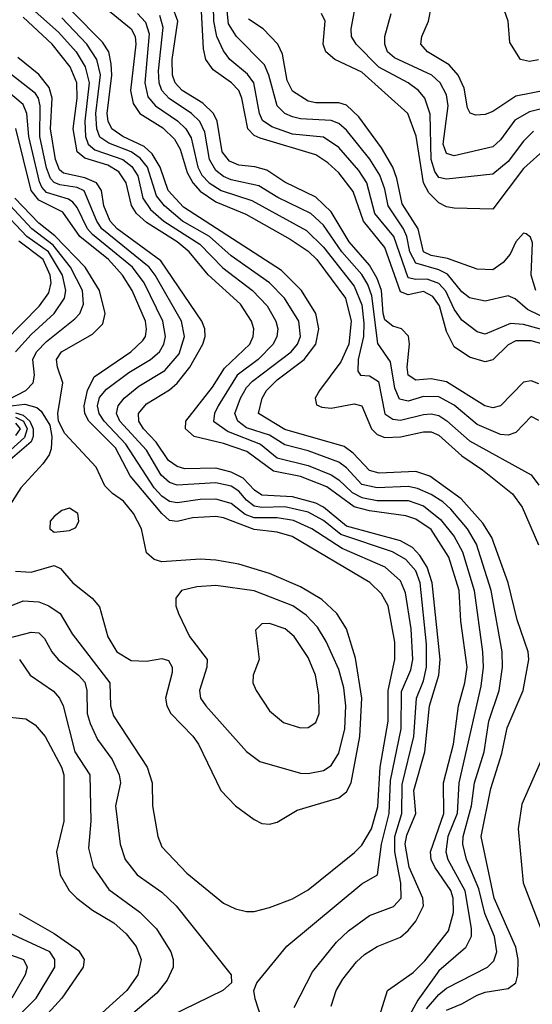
# Model space of a CAD drawing. Header units: inches. Extents: x 990535 to 1117859, y 769386 to 892122.
# Tile 381 of 656: x 1083261 to 1084593, y 795354 to 797914. Entities that reach past the tile are written whole.
import ezdxf

# ---------------------------------------------------------------- set-up
doc = ezdxf.new("R2010")
doc.units = ezdxf.units.IN
doc.header["$MEASUREMENT"] = 0
doc.layers.add('B0789', color=7, linetype='Continuous')

msp = doc.modelspace()

# ---------------------------------------------------------------- linework, layer by layer
at = {"layer": 'B0789', "color": 5}
for points, elevation in [([(1084674.6, 797114.6), (1084580.5, 797160.5), (1084548.3, 797188.3), (1084530, 797195.7), (1084470, 797182.4), (1084430, 797190.3), (1084410, 797206.4), (1084372.1, 797252.1), (1084350, 797263.2), (1084290, 797281.1), (1084274.5, 797310), (1084267.2, 797350), (1084258.5, 797370), (1084218.3, 797430), (1084210, 797473.6), (1084196.4, 797510), (1084171, 797551), (1084110, 797626.7), (1084090, 797643.8), (1084070, 797651.6), (1083990, 797655.9), (1083970, 797661.3), (1083950, 797670.3), (1083929.6, 797689.6), (1083907.9, 797770), (1083896.5, 797796.5), (1083823.7, 797870), (1083802.9, 797902.9), (1083788.8, 798048.8)], 3040), ([(1083385.5, 798025.5), (1083550.4, 797890.4), (1083560.3, 797870), (1083562.6, 797850), (1083548.4, 797730), (1083555.6, 797695.6), (1083572.8, 797670), (1083632.6, 797632.6), (1083662.9, 797602.9), (1083677.3, 797577.3), (1083696.2, 797516.2), (1083710.2, 797490), (1083730, 797468.4), (1083770, 797440.4), (1083848.4, 797408.4), (1083963.4, 797343.4), (1084010, 797311.9), (1084033.2, 797290), (1084107.2, 797190), (1084121.7, 797130), (1084115.8, 797070), (1084095.5, 797024.5), (1084039.5, 796950), (1084028.9, 796930), (1084032.4, 796912.4), (1084046, 796906), (1084070, 796903.4), (1084130, 796915.1), (1084149.6, 796909.6), (1084175.1, 796850), (1084190, 796835.6), (1084210, 796827.8), (1084250, 796829.5), (1084310, 796842.6), (1084330, 796841.9), (1084350, 796833.3), (1084410, 796779.8), (1084463.5, 796743.5), (1084541.4, 796681.4), (1084566.4, 796646.4), (1084608.7, 796548.7)], 3180), ([(1084630, 797105.2), (1084570, 797121), (1084536.1, 797123.9), (1084470, 797096.3), (1084450, 797102.4), (1084410, 797132.7), (1084390, 797161.3), (1084368.4, 797208.4), (1084350, 797227.8), (1084319.5, 797239.5), (1084290, 797238.2), (1084270, 797243), (1084233, 797350), (1084183.8, 797410), (1084162.5, 797490), (1084141.9, 797521.9), (1084090, 797581.2), (1084050, 797608.7), (1083970, 797616.6), (1083915.5, 797635.5), (1083892.1, 797652.1), (1083883.9, 797670), (1083869.5, 797750), (1083852.3, 797772.3), (1083807, 797810), (1083790, 797833.3), (1083773.1, 797870), (1083765.5, 797910), (1083763.2, 797990)], 3060), ([(1083270, 797962.8), (1083361.5, 797881.5), (1083407.7, 797830), (1083431, 797791), (1083440.8, 797750), (1083429.8, 797650), (1083431.3, 797610), (1083438.3, 797590), (1083455.6, 797575.6), (1083529, 797550), (1083552.2, 797532.2), (1083568, 797508), (1083580.8, 797450), (1083600.3, 797420.3), (1083635.3, 797390), (1083728.7, 797330), (1083788.6, 797268.6), (1083865.4, 797210), (1083903.4, 797170), (1083926.4, 797130), (1083931.2, 797110), (1083929.3, 797090), (1083919.8, 797070), (1083880.4, 797030), (1083825.6, 796990), (1083776.8, 796910), (1083766.8, 796890), (1083764.6, 796870), (1083802.7, 796842.7), (1083886.3, 796810), (1083930, 796774.5), (1084010, 796754.5), (1084070, 796730.4), (1084090, 796717.8), (1084124.6, 796684.6), (1084150, 796671.4), (1084190, 796663.8), (1084270, 796663.7), (1084310, 796649.5), (1084354.5, 796614.5), (1084389.7, 796570), (1084411.9, 796530), (1084442, 796430), (1084463.5, 796270), (1084464.9, 796230), (1084458.9, 796181.1), (1084402, 795930), (1084397.3, 795850), (1084373, 795790), (1084368, 795750), (1084373.3, 795730), (1084417.2, 795650), (1084434.4, 795550), (1084433.9, 795530), (1084419.3, 795500.7), (1084350, 795441.2), (1084295.1, 795364.9), (1084254.5, 795290)], 3260), ([(1084630, 797067.2), (1084590, 797078.9), (1084550, 797078.8), (1084530, 797068.9), (1084490, 797029.2), (1084470, 797023.9), (1084430, 797036.2), (1084390, 797063.6), (1084370, 797103.4), (1084351.9, 797170), (1084334.5, 797194.5), (1084310, 797207.2), (1084270, 797198.9), (1084250, 797206.6), (1084210, 797321.7), (1084154.1, 797390), (1084127.1, 797467.1), (1084090, 797516.1), (1084061.9, 797541.9), (1084030, 797562.6), (1083885.8, 797605.8), (1083870, 797613.1), (1083853.5, 797630), (1083838.3, 797710), (1083830.4, 797730), (1083811.3, 797750), (1083763.3, 797783.3), (1083744.5, 797810), (1083737.9, 797837.9), (1083731.4, 797970)], 3080), ([(1084609.3, 797809.3), (1084585.5, 797805.5), (1084561.8, 797810), (1084534.2, 797854.2), (1084530.4, 797910), (1084510, 797967.6)], 2880), ([(1084370, 795338.9), (1084410, 795354.7), (1084450, 795377.3), (1084470, 795385.4), (1084530, 795395), (1084549.9, 795410), (1084555.5, 795430), (1084556.2, 795470), (1084550, 795502.3), (1084494, 795630), (1084459.8, 795790), (1084484.7, 795915.3), (1084514.1, 796005.9), (1084527.4, 796072.6), (1084569, 796170), (1084583.6, 796250), (1084581.9, 796270), (1084553.3, 796353.3), (1084530.5, 796450), (1084487.4, 796567.4), (1084464.5, 796604.5), (1084408.2, 796668.2), (1084326.8, 796726.8), (1084290, 796739.5), (1084195.1, 796735.1), (1084170, 796741.6), (1084126.9, 796786.9), (1084104, 796804), (1083950, 796848.4), (1083880.9, 796890), (1083890.6, 796930), (1083902.4, 796950), (1083930, 796977.7), (1083999.8, 797030), (1084030.2, 797070), (1084038.5, 797110), (1084030.1, 797150.1), (1083993.4, 797210), (1083941.4, 797261.4), (1083686, 797426), (1083646.9, 797470), (1083625.6, 797530), (1083604.7, 797564.7), (1083583.8, 797583.8), (1083528.8, 797610), (1083500.4, 797630), (1083490.6, 797650), (1083488, 797670), (1083500, 797770), (1083498.7, 797798.7), (1083492, 797830), (1083475.7, 797855.7), (1083395.9, 797935.9)], 3220), ([(1084610, 796966.9), (1084590, 796974.6), (1084570, 796971.4), (1084510.5, 796909.5), (1084490, 796904.9), (1084469.9, 796910), (1084370, 796972.2), (1084330, 796979.9), (1084290, 796976.7), (1084270, 796989.9), (1084267.6, 797010), (1084274, 797070), (1084271.1, 797091.1), (1084253.2, 797110), (1084230, 797117.3), (1084210, 797133.8), (1084205, 797150), (1084201, 797210), (1084190, 797241.3), (1084170, 797275.7), (1084116.6, 797336.6), (1084070, 797414.6), (1084030, 797452.1), (1083950, 797491.3), (1083902.5, 797522.5), (1083871.6, 797531.6), (1083830, 797535.3), (1083805.6, 797545.6), (1083787.1, 797570), (1083774.1, 797650), (1083764.7, 797670), (1083736.7, 797696.7), (1083682.9, 797730), (1083664.7, 797750), (1083657.8, 797770), (1083656.7, 797810), (1083671.2, 797910), (1083657.1, 797950)], 3120), ([(1084596, 797624), (1084570, 797597.8), (1084530, 797545.4), (1084490, 797512.6), (1084370, 797499.5), (1084350, 797503.7), (1084339.4, 797519.4), (1084330.4, 797550.4), (1084327.8, 797667.8), (1084314, 797710), (1084297.1, 797730), (1084270, 797749.6), (1084194.3, 797790), (1084135.4, 797850), (1084123, 797870), (1084122.1, 797890), (1084133.5, 797950)], 2960), ([(1084670, 797738.4), (1084550, 797715), (1084490, 797675.4), (1084470, 797667.5), (1084445.9, 797665.9), (1084431.2, 797671.2), (1084424.8, 797684.8), (1084416, 797736), (1084400.4, 797770), (1084376.7, 797796.7), (1084320.4, 797830), (1084303.1, 797850), (1084305.7, 797870), (1084323.2, 797910), (1084331.3, 797950)], 2920), ([(1084179.1, 795270), (1084216.3, 795390), (1084283.3, 795436.7), (1084313.5, 795466.5), (1084374.9, 795545.1), (1084387.7, 795592.3), (1084387.5, 795630), (1084381.1, 795650), (1084339.3, 795710), (1084330, 795730), (1084328.1, 795750), (1084363.1, 795850), (1084362.2, 795930), (1084387.9, 796030), (1084401.5, 796130), (1084417.8, 796190), (1084423.2, 796230), (1084407.3, 796350), (1084402.8, 796430), (1084376, 796516), (1084330, 796588.1), (1084290, 796615.4), (1084263.9, 796623.9), (1084170, 796636.5), (1084130, 796647.3), (1084059.1, 796699.1), (1083990, 796726.3), (1083920.4, 796740.4), (1083850.7, 796790.7), (1083790, 796811.9), (1083714.2, 796830), (1083691.7, 796850), (1083692.3, 796870), (1083762, 796958), (1083792.5, 797007.5), (1083858.8, 797070), (1083867.8, 797090), (1083868.8, 797110), (1083863.4, 797130), (1083834.4, 797174.4), (1083750.7, 797250.7), (1083701.3, 797310), (1083670, 797336.7), (1083590, 797386.5), (1083564.1, 797410), (1083550.8, 797430.8), (1083537.3, 797490), (1083518.4, 797518.4), (1083490, 797536), (1083430, 797554), (1083410.2, 797570), (1083399.5, 797630), (1083410.1, 797710.1), (1083409.1, 797750), (1083391.4, 797791.4), (1083345.1, 797850), (1083270, 797920.2)], 3280), ([(1084317.9, 795342.1), (1084350, 795379.7), (1084370, 795395.4), (1084476.5, 795450), (1084493.2, 795466.8), (1084500.3, 795490), (1084494.5, 795530), (1084469.8, 795589.8), (1084453.7, 795653.7), (1084422, 795730), (1084412, 795770), (1084413, 795790), (1084434.8, 795870), (1084442.3, 795930), (1084467.4, 796010), (1084479.8, 796090), (1084507, 796170), (1084515.7, 796230), (1084514.4, 796270), (1084485.6, 796430), (1084448.1, 796550), (1084424.3, 796590), (1084381.3, 796641.3), (1084360.5, 796660.5), (1084330, 796678.9), (1084294.7, 796694.7), (1084270, 796700), (1084190, 796696.8), (1084150, 796705.7), (1084110, 796748.6), (1084090, 796763.7), (1084010, 796792.9), (1083950, 796808.1), (1083910, 796833.8), (1083850, 796853), (1083827.5, 796870), (1083819.6, 796890), (1083834.2, 796930), (1083850, 796957.2), (1083865.8, 796974.2), (1083965.9, 797050), (1083982.3, 797070), (1083990, 797090), (1083985.9, 797130), (1083949, 797190), (1083910.1, 797230.1), (1083810, 797299.8), (1083753.5, 797350), (1083683.9, 797390), (1083636.6, 797430), (1083616.2, 797456.2), (1083593, 797530), (1083573.9, 797553.9), (1083550.5, 797570.5), (1083492.5, 797592.5), (1083468.8, 797608.8), (1083461.1, 797630), (1083458.8, 797670), (1083470.9, 797770.9), (1083461.1, 797810), (1083434.8, 797850), (1083370, 797919.1)], 3240), ([(1083567, 797930), (1083587.4, 797907.4), (1083597.2, 797877.2), (1083585.5, 797750), (1083593.5, 797713.5), (1083613.4, 797690), (1083670.5, 797650.5), (1083692, 797630), (1083706.3, 797606.3), (1083723.7, 797530), (1083734.1, 797510), (1083753.2, 797490), (1083784.2, 797470), (1083863.8, 797443.8), (1084005.6, 797365.6), (1084050, 797322.4), (1084130, 797220.8), (1084150, 797172.4), (1084155.2, 797124.8), (1084154.1, 797090), (1084140.4, 797030), (1084139.7, 796999.7), (1084146, 796990), (1084170, 796988), (1084193.3, 796973.3), (1084210, 796889.2), (1084230, 796875.2), (1084250, 796873), (1084310, 796887.5), (1084330, 796889.2), (1084350, 796884.3), (1084371, 796871), (1084430, 796819), (1084590, 796730.4), (1084610, 796703.4)], 3160), ([(1084610, 796872), (1084590, 796881.8), (1084550, 796840.2), (1084530, 796833.5), (1084510, 796835.5), (1084450, 796861.2), (1084390, 796911.9), (1084350, 796933.4), (1084310, 796933.8), (1084270, 796922.1), (1084247.6, 796927.6), (1084235.9, 796955.9), (1084224, 797024), (1084191.7, 797071.7), (1084175.5, 797195.5), (1084165.4, 797225.4), (1084150, 797251.2), (1084097.5, 797310), (1084050, 797379.2), (1084017.3, 797410), (1083931.2, 797451.3), (1083882.1, 797482.1), (1083810, 797497.5), (1083790, 797506), (1083770, 797522.1), (1083754.1, 797550), (1083741.4, 797621.4), (1083729, 797649), (1083707.4, 797670), (1083648.7, 797708.7), (1083630.2, 797730), (1083623, 797750), (1083621.3, 797781.3), (1083633.5, 797893.5), (1083624.9, 797924.9)], 3140), ([(1084601.9, 797210), (1084590.2, 797250), (1084593.7, 797333.7), (1084588.6, 797348.6), (1084576.7, 797356.7), (1084570, 797359), (1084550, 797336.1), (1084535.6, 797304.4), (1084517.6, 797282.4), (1084490, 797263.9), (1084450, 797264.8), (1084372.8, 797292.8), (1084330, 797300.5), (1084310.4, 797310.4), (1084296, 797370), (1084255, 797435), (1084241, 797501), (1084230.2, 797530), (1084201.1, 797581.1), (1084141.7, 797661.7), (1084110, 797691.3), (1084090, 797698), (1084030, 797697.6), (1084010, 797702.2), (1083970, 797728.4), (1083955.4, 797755.4), (1083944, 797824), (1083931.1, 797850), (1083893.2, 797890), (1083855.5, 797915.5)], 3020), ([(1084630, 797581.1), (1084570, 797527.2), (1084490, 797421.4), (1084390, 797424), (1084370, 797427.7), (1084350, 797438.1), (1084324.1, 797464.1), (1084310, 797490), (1084291.3, 797611.3), (1084269.6, 797670), (1084150, 797777.5), (1084079.6, 797810), (1084056, 797830), (1084049.4, 797850), (1084054.9, 797910), (1084045.4, 797930)], 2980), ([(1084690, 797700.7), (1084585.4, 797674.6), (1084547.3, 797652.7), (1084510, 797601.4), (1084490, 797583.7), (1084390, 797560.3), (1084370, 797565.6), (1084361, 797590), (1084374.6, 797690), (1084370, 797718.7), (1084353.4, 797750), (1084332, 797770), (1084235, 797815), (1084216.7, 797830), (1084209.3, 797850), (1084209.9, 797870), (1084225.7, 797930)], 2940), ([(1084070, 795349.3), (1084083.5, 795390), (1084100.7, 795419.3), (1084135.9, 795464.1), (1084157.1, 795482.9), (1084190, 795503.8), (1084250, 795528.5), (1084270, 795546.1), (1084290, 795570.1), (1084309.7, 795610), (1084308.3, 795630), (1084272.6, 795710), (1084262.6, 795770), (1084266.8, 795793.2), (1084290.2, 795850), (1084285.1, 795910), (1084313.8, 796010), (1084326.1, 796130), (1084350, 796210), (1084353.1, 796250), (1084332.7, 796450), (1084319.6, 796490), (1084300.7, 796520.7), (1084281.3, 796541.3), (1084250, 796558.7), (1084110, 796597.3), (1084050, 796646.7), (1084030, 796656.9), (1083970, 796673.4), (1083890, 796677.8), (1083870.7, 796690.7), (1083841.5, 796721.5), (1083810, 796737.6), (1083770, 796747.8), (1083690, 796746.2), (1083670, 796751.7), (1083647.5, 796767.5), (1083615.6, 796815.6), (1083582.8, 796850), (1083570.5, 796870), (1083569, 796890), (1083590, 796914.7), (1083650, 796951.8), (1083670, 796969.2), (1083703.2, 797010), (1083736.7, 797070), (1083742.6, 797090), (1083741.7, 797110), (1083734.1, 797130), (1083627.1, 797287.1), (1083513.7, 797370), (1083496.1, 797390), (1083479.5, 797430), (1083473.5, 797470), (1083460.1, 797490), (1083430, 797503), (1083374.7, 797514.7), (1083363.8, 797523.8), (1083353.5, 797550), (1083340.4, 797630), (1083345.4, 797710), (1083337.5, 797737.5), (1083310, 797771.6), (1083255.6, 797815.6)], 3320), ([(1083974.2, 795345.8), (1084021.5, 795438.5), (1084084.3, 795515.7), (1084115, 795545), (1084170, 795584.4), (1084232, 795608), (1084252.3, 795630), (1084251.4, 795668.6), (1084235.3, 795750), (1084236, 795790), (1084253.5, 795850), (1084254.4, 795925.6), (1084284.9, 796050), (1084291.8, 796150), (1084310, 796195), (1084318, 796230), (1084318.1, 796290), (1084301.7, 796450), (1084290, 796481), (1084264, 796510), (1084229.9, 796530), (1084095.5, 796575.5), (1084050, 796611.3), (1084010, 796633.5), (1083950, 796647.3), (1083890, 796645.6), (1083870, 796649.3), (1083850, 796664.4), (1083830, 796687.9), (1083810, 796700.6), (1083770, 796709.6), (1083670, 796704), (1083650, 796710.2), (1083628, 796730), (1083590, 796794.2), (1083520.9, 796870), (1083512.1, 796890), (1083516.7, 796910), (1083532.3, 796930), (1083570, 796960.7), (1083638.1, 797001.9), (1083674.9, 797045.1), (1083689.2, 797090), (1083680.8, 797130), (1083612.8, 797250), (1083597.4, 797270), (1083473.9, 797370), (1083460.7, 797390), (1083428.6, 797468.6), (1083410, 797477.3), (1083364.9, 797484.9), (1083350.4, 797490.4), (1083341.1, 797501.1), (1083330, 797528.8), (1083313, 797610), (1083313.7, 797690), (1083309.8, 797709.8), (1083301.9, 797721.9), (1083230, 797778.6)], 3340), ([(1083890, 795314), (1083872.4, 795367.6), (1083869.5, 795390), (1083876.9, 795410), (1083955.1, 795504.9), (1084150, 795667.3), (1084190.8, 795690), (1084200.8, 795770), (1084221.1, 795850), (1084224.6, 795935.4), (1084251.9, 796070), (1084253.3, 796166.7), (1084276.9, 796223.1), (1084282.3, 796250), (1084278, 796330), (1084263.4, 796423.4), (1084250, 796454.5), (1084210.4, 796490), (1084099, 796539), (1084019.6, 796590), (1083972, 796612), (1083930, 796618.9), (1083870, 796618.8), (1083847, 796627), (1083810, 796655.5), (1083770, 796667.3), (1083730, 796666.7), (1083670, 796657.9), (1083650, 796661.4), (1083630, 796675.1), (1083610, 796697), (1083536.6, 796810), (1083479.8, 796870), (1083466.8, 796890), (1083462.7, 796910), (1083468.2, 796931.8), (1083486.6, 796953.4), (1083543.9, 796996.1), (1083600.9, 797030), (1083623.6, 797050), (1083635.1, 797070), (1083639.8, 797090), (1083632.3, 797130), (1083583.8, 797230), (1083553.6, 797270), (1083450, 797355.2), (1083437.1, 797370), (1083410, 797425.9), (1083399, 797439), (1083387.3, 797447.3), (1083330, 797464.7), (1083318.5, 797478.5), (1083311.9, 797491.9), (1083284.5, 797610), (1083278.8, 797670), (1083270, 797693.1), (1083210, 797743.5)], 3360), ([(1083237.5, 796390), (1083270, 796402.8), (1083310, 796400), (1083336.2, 796390), (1083365.4, 796370), (1083397.2, 796317.2), (1083494.8, 796190), (1083496.9, 796130), (1083504.2, 796104.2), (1083591.6, 795970), (1083604.6, 795930), (1083606.1, 795870), (1083619.5, 795790), (1083630, 795763.5), (1083694.8, 795694.8), (1083790, 795616.8), (1083821.7, 795601.7), (1083850, 795594.8), (1083870, 795595.1), (1083910, 795605.1), (1083970, 795627.8), (1084010, 795651), (1084131.2, 795748.8), (1084150, 795767.3), (1084175.1, 795810), (1084191.6, 795868.4), (1084197.9, 795970), (1084218.6, 796090), (1084218.7, 796170), (1084236, 796250), (1084235.2, 796295.2), (1084218.2, 796390), (1084201.2, 796421.2), (1084170.7, 796450.7), (1083968.5, 796570), (1083930, 796581.1), (1083870, 796588.2), (1083790, 796618.6), (1083770, 796621.8), (1083710, 796618.7), (1083670, 796608.8), (1083650, 796611.6), (1083630, 796629.6), (1083547.9, 796727.9), (1083510, 796800.6), (1083440.2, 796870), (1083430, 796890), (1083427.8, 796910), (1083436.9, 796950), (1083454.4, 796985.6), (1083549.5, 797050.5), (1083580.3, 797079.7), (1083587.2, 797090), (1083590.6, 797109.4), (1083587.2, 797130), (1083552.8, 797210), (1083527.9, 797250), (1083491.2, 797290), (1083416.6, 797350), (1083373.1, 797413.1), (1083310, 797444.3), (1083290.6, 797470), (1083250.9, 797630.9)], 3380), ([(1083250, 796480), (1083290, 796477.8), (1083350, 796494.3), (1083366.7, 796486.7), (1083398.4, 796450), (1083448.9, 796410), (1083467.6, 796387.6), (1083490, 796309.1), (1083513, 796270), (1083550, 796248), (1083590, 796246.1), (1083630, 796253.3), (1083647.3, 796247.3), (1083657.2, 796230), (1083656.8, 796216.8), (1083639.7, 796150), (1083642.7, 796130), (1083653.3, 796110), (1083711, 796051), (1083725.7, 796030), (1083783.5, 795910), (1083821.6, 795870), (1083870, 795834.7), (1083890, 795824.2), (1083910, 795821.8), (1083930, 795827.1), (1083981.8, 795858.2), (1084090, 795891), (1084110, 795906.6), (1084122.3, 795930), (1084144.9, 796050), (1084150, 796150), (1084133.7, 796253.7), (1084110, 796329.8), (1084084.6, 796370), (1084045.9, 796405.9), (1083990, 796439.1), (1083910, 796474.2), (1083830, 796498), (1083770, 796509), (1083730, 796510.9), (1083630, 796504.6), (1083610, 796510.2), (1083590, 796527.6), (1083577, 796590), (1083556.6, 796630), (1083530, 796662), (1083501.5, 796681.5), (1083481.9, 796701.9), (1083459.5, 796750), (1083377.9, 796837.9), (1083361.1, 796870), (1083360.1, 796890), (1083372.9, 796970), (1083358.9, 797010), (1083356.7, 797030), (1083369.6, 797050.4), (1083450, 797096.5), (1083476.5, 797123.5), (1083482.9, 797150), (1083468.4, 797210), (1083430.5, 797270), (1083352, 797352), (1083310, 797384.8), (1083247.7, 797450)], 3420), ([(1083160.9, 796890), (1083276.6, 796950), (1083295.8, 796970), (1083298.7, 796990), (1083294.9, 797030), (1083304.4, 797050), (1083330, 797077.1), (1083404.1, 797135.9), (1083416.5, 797150), (1083426.1, 797173.9), (1083424.1, 797210), (1083393, 797270), (1083347.3, 797327.3), (1083292.2, 797370), (1083223.6, 797443.6)], 3440), ([(1083250, 797050.4), (1083290, 797095.5), (1083349.8, 797150.2), (1083377.4, 797190), (1083380.6, 797210), (1083371.5, 797250), (1083335.4, 797310), (1083279.5, 797350), (1083206.1, 797426.1)], 3460), ([(1083222.3, 797077.7), (1083311.7, 797170), (1083336.3, 797203.7), (1083342.1, 797230), (1083339.8, 797250), (1083321.7, 797290), (1083258.3, 797338.3)], 3480), ([(1083230, 796909.4), (1083274.2, 796914.2), (1083305.3, 796905.3), (1083316.4, 796896.4), (1083339.3, 796859.3), (1083344.4, 796830), (1083342.1, 796797.9), (1083337.4, 796782.6), (1083321.1, 796758.9), (1083263.6, 796696.4), (1083224.5, 796635.5)], 3420), ([(1083250, 796891.7), (1083270, 796885.8), (1083286.7, 796870), (1083295.3, 796850), (1083295.6, 796830), (1083290, 796816.5), (1083230, 796764.5)], 3380), ([(1083250, 796880), (1083270.7, 796870), (1083279.7, 796850), (1083272.9, 796827.1), (1083209.3, 796770.7)], 3360), ([(1083250, 796865.2), (1083261.5, 796850), (1083250, 796832.9)], 3340), ([(1083190, 796295), (1083290, 796321.7), (1083310, 796319.8), (1083325.3, 796305.3), (1083343.9, 796270), (1083360.6, 796250), (1083413.2, 796210), (1083430, 796191.3), (1083435.3, 796170), (1083436.2, 796110), (1083443.7, 796083.7), (1083462.5, 796042.5), (1083501.1, 795990), (1083518.8, 795950), (1083522.9, 795930), (1083509.7, 795870), (1083521.6, 795770), (1083534.6, 795730), (1083565.9, 795690), (1083630, 795645.1), (1083666.9, 795610), (1083810.5, 795430), (1083810.8, 795410), (1083788.2, 795390), (1083650, 795321.8)], 3360), ([(1083259.9, 796250), (1083287.5, 796210), (1083348.3, 796168.3), (1083364.4, 796150), (1083373.7, 796130), (1083403.7, 796010), (1083442.5, 795950), (1083445.7, 795830), (1083439.5, 795759.5), (1083451.5, 795711.5), (1083492, 795652), (1083573, 795593), (1083616.5, 795550), (1083653.1, 795490), (1083659.4, 795470), (1083659.6, 795450), (1083643.5, 795416.5), (1083617.1, 795382.9), (1083413.1, 795210)], 3340), ([(1083210, 796102.9), (1083276.3, 796096.3), (1083300.8, 796080.8), (1083327.1, 796050), (1083369.5, 795970), (1083375.2, 795950), (1083375.4, 795830), (1083356.3, 795750), (1083366.1, 795690), (1083389.6, 795650), (1083409.1, 795630), (1083450, 795598.7), (1083505.2, 795565.2), (1083537.3, 795537.3), (1083563.7, 795503.7), (1083576.7, 795470), (1083567.5, 795430), (1083539.3, 795390), (1083355.9, 795224.1)], 3320), ([(1084645.1, 796054.9), (1084565.8, 795874.2), (1084556.5, 795810), (1084569, 795670), (1084623.1, 795530)], 3180), ([(1083259.3, 795590), (1083350, 795538.3), (1083413.7, 795493.7), (1083428.2, 795470), (1083426, 795450), (1083370.1, 795370), (1083333.4, 795330)], 3280), ([(1083166.6, 795233.4), (1083303.5, 795370), (1083351.8, 795450), (1083351.8, 795470), (1083339, 795490), (1083210, 795550.1)], 3260), ([(1083158.8, 795510), (1083270.1, 795470), (1083280.3, 795450), (1083274.5, 795430), (1083240.2, 795370)], 3240)]:
    msp.add_lwpolyline(points, dxfattribs=dict(at, elevation=elevation))
for points, elevation in [([(1083390, 796643.7), (1083370, 796637.4), (1083350, 796621.8), (1083339.8, 796610), (1083338.6, 796590), (1083350, 796581), (1083390, 796585.4), (1083406.3, 796593.7), (1083414.6, 796610), (1083411.3, 796630)], 3440), ([(1083770, 796442.6), (1083721.1, 796438.9), (1083681.3, 796430), (1083666.4, 796410), (1083666.4, 796390), (1083673.6, 796370), (1083701.8, 796310), (1083747.7, 796250), (1083747.4, 796230), (1083727.7, 796170), (1083730.8, 796150), (1083744.4, 796130), (1083850, 796011), (1083884.9, 795984.9), (1083990, 795955), (1084010, 795953.8), (1084050, 795961.9), (1084070, 795974.5), (1084090, 796006.8), (1084105.7, 796070), (1084108.6, 796130), (1084103, 796177), (1084090, 796224.7), (1084057.5, 796297.5), (1084034.6, 796334.6), (1084005.4, 796365.4), (1083970.2, 796390.2), (1083870, 796429)], 3440), ([(1083910, 796343.7), (1083890, 796343.1), (1083873.8, 796326.2), (1083883.2, 796250), (1083867.3, 796210), (1083866.8, 796190), (1083874.8, 796170), (1083910, 796116.5), (1083946.1, 796086.1), (1083990, 796072.2), (1084010, 796073.8), (1084030, 796086.5), (1084039.1, 796110), (1084038.4, 796158.4), (1084029.3, 796210), (1084010, 796255.7), (1083974, 796310), (1083950.5, 796330)], 3460)]:
    msp.add_lwpolyline(points, close=True, dxfattribs=dict(at, elevation=elevation))

doc.saveas('drawing.dxf')
